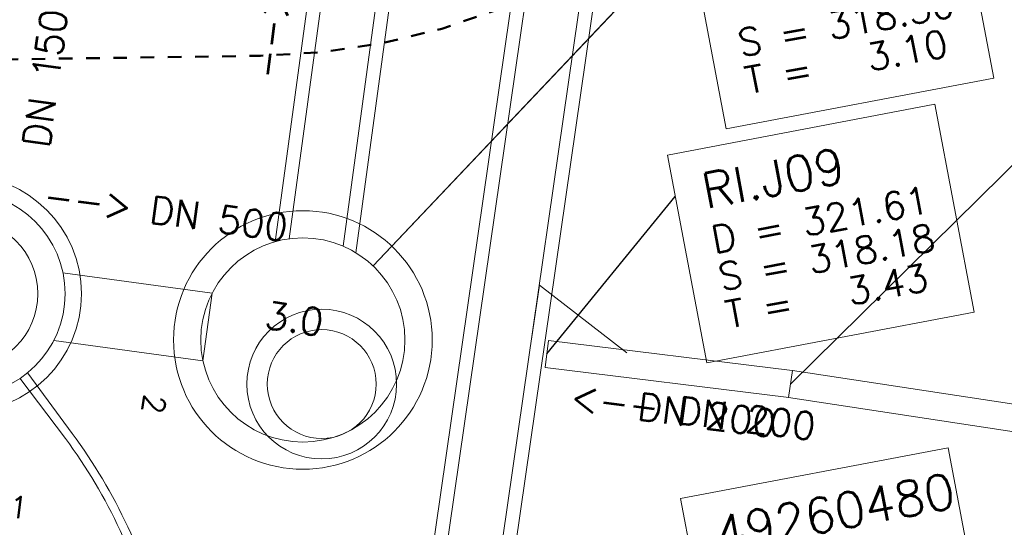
# Model space of a CAD drawing. Header units: metres. Extents: x -502 to 161, y -108 to 174.
# Tile 543 of 656: x -131.69 to -124.46, y 29.06 to 32.79. Entities that reach past the tile are written whole.
import ezdxf

# ---------------------------------------------------------------- set-up
doc = ezdxf.new("R2010")
doc.units = ezdxf.units.M
doc.header["$LTSCALE"] = 0.1
doc.linetypes.add('103', pattern=[0.16875, 0.125, -0.01875, 0.00625, -0.01875])
for name, color, linetype in [('BRI31-005.05-5p02-Koordinierung Lageplan 4. BA ZOB West 2022-06-15', 7, 'Continuous'), ('BRI31-005.07-5f08-Koordinierung Lageplan 4. BA Radstation - Seeterrasse 2023-05-31', 7, 'Continuous'), ('BRI32-005.03-5f06-Koordinierung Schemaplan 4 BA ZOB Teilbereich 2 Ost - Bahnhofsallee 2023-01-21', 7, 'Continuous')]:
    doc.layers.add(name, color=color, linetype=linetype)
doc.styles.add('Txt', font='txt_____.ttf')

msp = doc.modelspace()

# ---------------------------------------------------------------- linework, layer by layer
at = {"layer": 'BRI31-005.05-5p02-Koordinierung Lageplan 4. BA ZOB West 2022-06-15', "color": 150, "linetype": 'Continuous', "lineweight": 25, "true_color": 0x007fff, "transparency": 33554687}
msp.add_line((-129.0942, 30.9834), (-126.7731, 33.4329), dxfattribs=at)
at = {"layer": 'BRI31-005.05-5p02-Koordinierung Lageplan 4. BA ZOB West 2022-06-15', "color": 1, "linetype": 'Continuous', "lineweight": 25, "true_color": 0xff0000, "transparency": 33554687}
msp.add_line((-127.8171, 30.337), (-126.8745, 31.4929), dxfattribs=at)
at = {"layer": 'BRI31-005.07-5f08-Koordinierung Lageplan 4. BA Radstation - Seeterrasse 2023-05-31', "color": 150, "linetype": 'Continuous', "lineweight": 20, "true_color": 0x007fff, "transparency": 33554687}
msp.add_line((-129.0942, 30.9834), (-126.7731, 33.4329), dxfattribs=at)
msp.add_line((-129.0942, 30.9834), (-126.7731, 33.4329), dxfattribs=at)
at = {"layer": 'BRI31-005.07-5f08-Koordinierung Lageplan 4. BA Radstation - Seeterrasse 2023-05-31', "color": 1, "linetype": 'Continuous', "lineweight": 20, "true_color": 0xff0000, "transparency": 33554687}
for p, q in [((-126.0271, 30.115), (-124.1305, 31.9859)), ((-126.0271, 30.115), (-124.1305, 31.9859)), ((-127.8171, 30.337), (-126.8745, 31.4929)), ((-127.8171, 30.337), (-126.8745, 31.4929))]:
    msp.add_line(p, q, dxfattribs=at)
at = {"layer": 'BRI31-005.07-5f08-Koordinierung Lageplan 4. BA Radstation - Seeterrasse 2023-05-31', "color": 1, "linetype": 'Continuous', "lineweight": 13, "true_color": 0xff0000, "transparency": 33554687, "flags": 128}
for points in [[(-128.197, 27.8905), (-123.0623, 63.5088), (-123.6561, 63.5945), (-128.7909, 27.9761)], [(-128.197, 27.8905), (-123.0623, 63.5088), (-123.6561, 63.5945), (-128.7909, 27.9761)], [(-128.2894, 27.9504), (-123.1663, 63.488), (-123.5622, 63.5451), (-128.6854, 28.0074)], [(-128.2894, 27.9504), (-123.1663, 63.488), (-123.5622, 63.5451), (-128.6854, 28.0074)], [(-127.9298, 30.4449), (-127.8728, 30.8408), (-127.23, 30.344)], [(-127.9298, 30.4449), (-127.8728, 30.8408), (-127.23, 30.344)], [(-127.9298, 30.4449), (-127.8728, 30.8408), (-127.23, 30.344)], [(-127.9298, 30.4449), (-127.8728, 30.8408), (-127.23, 30.344)], [(-126.0148, 30.2142), (-127.8048, 30.4362), (-127.8294, 30.2378), (-126.0394, 30.0158)], [(-126.0148, 30.2142), (-127.8048, 30.4362), (-127.8294, 30.2378), (-126.0394, 30.0158)], [(-120.3784, 29.3575), (-126.0121, 30.2139), (-126.0421, 30.0161), (-120.4085, 29.1598)], [(-120.3784, 29.3575), (-126.0121, 30.2139), (-126.0421, 30.0161), (-120.4085, 29.1598)]]:
    msp.add_lwpolyline(points, dxfattribs=at)
at = {"layer": 'BRI31-005.07-5f08-Koordinierung Lageplan 4. BA Radstation - Seeterrasse 2023-05-31', "color": 4, "linetype": '103', "lineweight": 50, "true_color": 0x00ffff, "transparency": 33554687, "flags": 128}
msp.add_lwpolyline([(-254.9323, 33.2388), (-254.9323, 33.2388, -0.133546), (-234.307, 40.072), (-234.307, 40.072), (-218.1974, 40.9476, -0.112636), (-213.1987, 40.0894, 0.175809), (-206.7253, 39.7865), (-199.6071, 41.9966), (-199.6071, 41.9966, -0.078169), (-198.0875, 42.321), (-198.0875, 42.321), (-197.1289, 42.3731, -0.05937), (-195.9481, 42.2971, 0.059369), (-194.7673, 42.2211), (-174.6311, 43.3154), (-169.7461, 43.3836), (-169.7461, 43.3836, 0.029754), (-166.4019, 43.6297), (-166.4019, 43.6297, -0.011354), (-164.1226, 43.8819), (-164.1226, 43.8819, 0.110668), (-162.0389, 44.5447), (-162.0389, 44.5447), (-161.5755, 44.8167), (-160.5386, 45.4255, -0.34828), (-156.8475, 44.9074), (-154.481, 42.4229), (-154.481, 42.4229, 0.105958), (-147.6918, 37.7922), (-147.6918, 37.7922), (-147.6918, 37.7922, -0.052347), (-138.4897, 32.8595), (-138.4897, 32.8595), (-138.4897, 32.8595, 0.153853), (-137.05, 32.4278), (-137.05, 32.4278), (-136.2035, 32.4396), (-129.921, 32.5273), (-129.921, 32.5273, 0.3685), (-125.043, 36.8064), (-125.043, 36.8064), (-123.4213, 47.9433, -0.104398), (-122.7079, 49.8817), (-117.1746, 58.6941), (-117.1746, 58.6941, -0.222151), (-112.5109, 61.7026), (-112.5109, 61.7026)], format="xyb", dxfattribs=at)
at = {"layer": 'BRI31-005.07-5f08-Koordinierung Lageplan 4. BA Radstation - Seeterrasse 2023-05-31', "color": 150, "linetype": 'Continuous', "lineweight": 13, "true_color": 0x007fff, "transparency": 33554687, "flags": 128}
for points in [[(-129.2202, 31.0797), (-128.3949, 37.1497), (-128.9894, 37.2305), (-129.8148, 31.1605)], [(-129.2202, 31.0797), (-128.3949, 37.1497), (-128.9894, 37.2305), (-129.8148, 31.1605)], [(-129.3145, 31.1283), (-128.5002, 37.1175), (-128.8965, 37.1714), (-129.7109, 31.1822)], [(-129.3145, 31.1283), (-128.5002, 37.1175), (-128.8965, 37.1714), (-129.7109, 31.1822)], [(-131.4402, 30.4359), (-130.3445, 30.2867), (-130.277, 30.7821), (-131.3727, 30.9313)], [(-131.4402, 30.4359), (-130.3445, 30.2867), (-130.277, 30.7821), (-131.3727, 30.9313)]]:
    msp.add_lwpolyline(points, dxfattribs=at)
at = {"layer": 'BRI31-005.07-5f08-Koordinierung Lageplan 4. BA Radstation - Seeterrasse 2023-05-31', "color": 7, "linetype": 'Continuous', "lineweight": 13, "transparency": 33554687, "flags": 128}
for points in [[(-126.8414, 33.7933), (-124.8764, 34.1659), (-124.5348, 32.364), (-126.4997, 31.9914), (-126.8414, 33.7933)], [(-126.8414, 33.7933), (-124.8764, 34.1659), (-124.5348, 32.364), (-126.4997, 31.9914), (-126.8414, 33.7933)], [(-126.9324, 31.7983), (-124.9674, 32.1709), (-124.6779, 30.6441), (-126.6429, 30.2715), (-126.9324, 31.7983)], [(-126.9324, 31.7983), (-124.9674, 32.1709), (-124.6779, 30.6441), (-126.6429, 30.2715), (-126.9324, 31.7983)], [(-126.8354, 29.2737), (-124.8704, 29.6463), (-124.5287, 27.8444), (-126.4937, 27.4718), (-126.8354, 29.2737)], [(-126.8354, 29.2737), (-124.8704, 29.6463), (-124.5287, 27.8444), (-126.4937, 27.4718), (-126.8354, 29.2737)]]:
    msp.add_lwpolyline(points, dxfattribs=at)
at = {"layer": 'BRI31-005.07-5f08-Koordinierung Lageplan 4. BA Radstation - Seeterrasse 2023-05-31', "color": 150, "linetype": 'Continuous', "lineweight": 20, "true_color": 0x007fff, "transparency": 33554687, "flags": 128}
msp.add_lwpolyline([(-126.8414, 33.7933), (-124.8764, 34.1659), (-124.5348, 32.364), (-126.4997, 31.9914), (-126.8414, 33.7933)], dxfattribs=at)
msp.add_lwpolyline([(-126.8414, 33.7933), (-124.8764, 34.1659), (-124.5348, 32.364), (-126.4997, 31.9914), (-126.8414, 33.7933)], dxfattribs=at)
at = {"layer": 'BRI31-005.07-5f08-Koordinierung Lageplan 4. BA Radstation - Seeterrasse 2023-05-31', "color": 1, "linetype": 'Continuous', "lineweight": 20, "true_color": 0xff0000, "transparency": 33554687, "flags": 128}
for points in [[(-126.9324, 31.7983), (-124.9674, 32.1709), (-124.6779, 30.6441), (-126.6429, 30.2715), (-126.9324, 31.7983)], [(-126.9324, 31.7983), (-124.9674, 32.1709), (-124.6779, 30.6441), (-126.6429, 30.2715), (-126.9324, 31.7983)], [(-126.8354, 29.2737), (-124.8704, 29.6463), (-124.5287, 27.8444), (-126.4937, 27.4718), (-126.8354, 29.2737)], [(-126.8354, 29.2737), (-124.8704, 29.6463), (-124.5287, 27.8444), (-126.4937, 27.4718), (-126.8354, 29.2737)]]:
    msp.add_lwpolyline(points, dxfattribs=at)
for points in [[(-130.6344, 28.3098, 0.102285), (-131.3051, 29.7519), (-131.6304, 30.1947)], [(-130.6344, 28.3098, 0.102285), (-131.3051, 29.7519), (-131.6304, 30.1947)], [(-130.6948, 28.2956), (-130.6948, 28.2956, 0.102285), (-131.3549, 29.7149), (-131.3549, 29.7149), (-131.689, 30.1595)], [(-130.6948, 28.2956), (-130.6948, 28.2956, 0.102285), (-131.3549, 29.7149), (-131.3549, 29.7149), (-131.689, 30.1595)]]:
    msp.add_lwpolyline(points, format="xyb", dxfattribs=at)
at = {"layer": 'BRI31-005.07-5f08-Koordinierung Lageplan 4. BA Radstation - Seeterrasse 2023-05-31', "color": 150, "linetype": 'Continuous', "lineweight": 20, "true_color": 0x007fff, "transparency": 33554687}
for centre, radius in [((-132.1071, 30.779), 0.87), ((-132.1071, 30.779), 0.87), ((-132.1071, 30.779), 0.75), ((-132.1071, 30.779), 0.75), ((-132.1074, 30.779), 0.55), ((-132.1074, 30.779), 0.55), ((-129.6101, 30.439), 0.95), ((-129.6101, 30.439), 0.95), ((-129.6101, 30.439), 0.75), ((-129.6101, 30.439), 0.75), ((-129.4718, 30.1149), 0.55), ((-129.4718, 30.1149), 0.55), ((-129.4718, 30.1149), 0.4), ((-129.4718, 30.1149), 0.4)]:
    msp.add_circle(centre, radius, dxfattribs=at)
at = {"layer": 'BRI32-005.03-5f06-Koordinierung Schemaplan 4 BA ZOB Teilbereich 2 Ost - Bahnhofsallee 2023-01-21', "color": 150, "linetype": 'Continuous', "lineweight": 20, "true_color": 0x007fff, "transparency": 33554687}
msp.add_line((-129.0942, 30.9834), (-126.7731, 33.4329), dxfattribs=at)
at = {"layer": 'BRI32-005.03-5f06-Koordinierung Schemaplan 4 BA ZOB Teilbereich 2 Ost - Bahnhofsallee 2023-01-21', "color": 1, "linetype": 'Continuous', "lineweight": 20, "true_color": 0xff0000, "transparency": 33554687}
for p, q in [((-126.0271, 30.115), (-124.1305, 31.9859)), ((-127.8171, 30.337), (-126.8745, 31.4929))]:
    msp.add_line(p, q, dxfattribs=at)
at = {"layer": 'BRI32-005.03-5f06-Koordinierung Schemaplan 4 BA ZOB Teilbereich 2 Ost - Bahnhofsallee 2023-01-21', "color": 1, "linetype": 'Continuous', "lineweight": 13, "true_color": 0xff0000, "transparency": 33554687, "flags": 128}
for points in [[(-128.197, 27.8905), (-123.0623, 63.5088), (-123.6561, 63.5945), (-128.7909, 27.9761)], [(-128.2894, 27.9504), (-123.1663, 63.488), (-123.5622, 63.5451), (-128.6854, 28.0074)], [(-127.9298, 30.4449), (-127.8728, 30.8408), (-127.23, 30.344)], [(-127.9298, 30.4449), (-127.8728, 30.8408), (-127.23, 30.344)], [(-126.0148, 30.2142), (-127.8048, 30.4362), (-127.8294, 30.2378), (-126.0394, 30.0158)], [(-120.3784, 29.3575), (-126.0121, 30.2139), (-126.0421, 30.0161), (-120.4085, 29.1598)]]:
    msp.add_lwpolyline(points, dxfattribs=at)
at = {"layer": 'BRI32-005.03-5f06-Koordinierung Schemaplan 4 BA ZOB Teilbereich 2 Ost - Bahnhofsallee 2023-01-21', "color": 150, "linetype": 'Continuous', "lineweight": 13, "true_color": 0x007fff, "transparency": 33554687, "flags": 128}
for points in [[(-129.2202, 31.0797), (-128.3949, 37.1497), (-128.9894, 37.2305), (-129.8148, 31.1605)], [(-129.3145, 31.1283), (-128.5002, 37.1175), (-128.8965, 37.1714), (-129.7109, 31.1822)], [(-131.4402, 30.4359), (-130.3445, 30.2867), (-130.277, 30.7821), (-131.3727, 30.9313)]]:
    msp.add_lwpolyline(points, dxfattribs=at)
at = {"layer": 'BRI32-005.03-5f06-Koordinierung Schemaplan 4 BA ZOB Teilbereich 2 Ost - Bahnhofsallee 2023-01-21', "color": 7, "linetype": 'Continuous', "lineweight": 13, "transparency": 33554687, "flags": 128}
for points in [[(-126.8414, 33.7933), (-124.8764, 34.1659), (-124.5348, 32.364), (-126.4997, 31.9914), (-126.8414, 33.7933)], [(-126.9324, 31.7983), (-124.9674, 32.1709), (-124.6779, 30.6441), (-126.6429, 30.2715), (-126.9324, 31.7983)], [(-126.8354, 29.2737), (-124.8704, 29.6463), (-124.5287, 27.8444), (-126.4937, 27.4718), (-126.8354, 29.2737)]]:
    msp.add_lwpolyline(points, dxfattribs=at)
at = {"layer": 'BRI32-005.03-5f06-Koordinierung Schemaplan 4 BA ZOB Teilbereich 2 Ost - Bahnhofsallee 2023-01-21', "color": 150, "linetype": 'Continuous', "lineweight": 20, "true_color": 0x007fff, "transparency": 33554687, "flags": 128}
msp.add_lwpolyline([(-126.8414, 33.7933), (-124.8764, 34.1659), (-124.5348, 32.364), (-126.4997, 31.9914), (-126.8414, 33.7933)], dxfattribs=at)
at = {"layer": 'BRI32-005.03-5f06-Koordinierung Schemaplan 4 BA ZOB Teilbereich 2 Ost - Bahnhofsallee 2023-01-21', "color": 1, "linetype": 'Continuous', "lineweight": 20, "true_color": 0xff0000, "transparency": 33554687, "flags": 128}
for points in [[(-126.9324, 31.7983), (-124.9674, 32.1709), (-124.6779, 30.6441), (-126.6429, 30.2715), (-126.9324, 31.7983)], [(-126.8354, 29.2737), (-124.8704, 29.6463), (-124.5287, 27.8444), (-126.4937, 27.4718), (-126.8354, 29.2737)]]:
    msp.add_lwpolyline(points, dxfattribs=at)
for points in [[(-130.6344, 28.3098, 0.102285), (-131.3051, 29.7519), (-131.6304, 30.1947)], [(-130.6948, 28.2956), (-130.6948, 28.2956, 0.102285), (-131.3549, 29.7149), (-131.3549, 29.7149), (-131.689, 30.1595)]]:
    msp.add_lwpolyline(points, format="xyb", dxfattribs=at)
at = {"layer": 'BRI32-005.03-5f06-Koordinierung Schemaplan 4 BA ZOB Teilbereich 2 Ost - Bahnhofsallee 2023-01-21', "color": 150, "linetype": 'Continuous', "lineweight": 20, "true_color": 0x007fff, "transparency": 33554687}
for centre, radius in [((-129.6101, 30.439), 0.95), ((-129.6101, 30.439), 0.75), ((-129.4718, 30.1149), 0.55), ((-129.4718, 30.1149), 0.4)]:
    msp.add_circle(centre, radius, dxfattribs=at)

# ---------------------------------------------------------------- texts
at = {"layer": 'BRI31-005.05-5p02-Koordinierung Lageplan 4. BA ZOB West 2022-06-15', "color": 150, "true_color": 0x007fff, "transparency": 33554687, "attachment_point": 1, "line_spacing_factor": 0.25, "style": 'Txt'}
for s, insert, char_height, rotation in [('--> 3.4 % 7.3 m DN 400 SB', (-129.9861, 32.3739), 0.2, 82.25665), ('  DN 150', (-131.7078, 31.5985), 0.2, 82.2557), ('--> DN 500', (-131.5001, 31.6047), 0.2, 352.2461), ('2', (-130.6154, 30.0238), 0.16, 262.2461), ('1', (-131.7562, 29.2983), 0.16, 352.26371)]:
    msp.add_mtext(s, dxfattribs=dict(at, insert=insert, char_height=char_height, rotation=rotation))
at = {"layer": 'BRI31-005.05-5p02-Koordinierung Lageplan 4. BA ZOB West 2022-06-15', "color": 1, "true_color": 0xff0000, "transparency": 33554687, "char_height": 0.2, "attachment_point": 1, "line_spacing_factor": 0.25, "style": 'Txt'}
for s, insert, rotation in [('3.0', (-129.8698, 30.7246), 351.7967), ('<-- DN 200', (-127.6265, 30.1229), 352.93014)]:
    msp.add_mtext(s, dxfattribs=dict(at, insert=insert, rotation=rotation))
at = {"layer": 'BRI31-005.07-5f08-Koordinierung Lageplan 4. BA Radstation - Seeterrasse 2023-05-31', "color": 150, "true_color": 0x007fff, "transparency": 33554687, "attachment_point": 1, "line_spacing_factor": 0.25, "style": 'Txt'}
for s, insert, char_height, rotation in [('--> 3.4 % 7.3 m DN 400 SB', (-129.9861, 32.3739), 0.2, 82.25665), ('--> 3.4 % 7.3 m DN 400 SB', (-129.9861, 32.3739), 0.2, 82.25665), ('S = 318.50', (-126.4299, 32.7154), 0.2, 10.737), ('S = 318.50', (-126.4299, 32.7154), 0.2, 10.737), ('T =   3.10', (-126.3778, 32.4403), 0.2, 10.737), ('T =   3.10', (-126.3778, 32.4403), 0.2, 10.737), ('  DN 150', (-131.7078, 31.5985), 0.2, 82.2557), ('  DN 150', (-131.7078, 31.5985), 0.2, 82.2557), ('--> DN 500', (-131.5001, 31.6047), 0.2, 352.2461), ('--> DN 500', (-131.5001, 31.6047), 0.2, 352.2461), ('2', (-130.6154, 30.0238), 0.16, 262.2461), ('2', (-130.6154, 30.0238), 0.16, 262.2461), ('1', (-131.7562, 29.2983), 0.16, 352.26371), ('1', (-131.7562, 29.2983), 0.16, 352.26371)]:
    msp.add_mtext(s, dxfattribs=dict(at, insert=insert, char_height=char_height, rotation=rotation))
at = {"layer": 'BRI31-005.07-5f08-Koordinierung Lageplan 4. BA Radstation - Seeterrasse 2023-05-31', "color": 1, "true_color": 0xff0000, "transparency": 33554687, "attachment_point": 1, "line_spacing_factor": 0.25, "style": 'Txt'}
for s, insert, char_height, rotation in [('RI.J09', (-126.6987, 31.6577), 0.26, 10.737), ('RI.J09', (-126.6987, 31.6577), 0.26, 10.737), ('D = 321.61', (-126.6253, 31.2706), 0.2, 10.737), ('D = 321.61', (-126.6253, 31.2706), 0.2, 10.737), ('S = 318.18', (-126.5731, 30.9955), 0.2, 10.737), ('S = 318.18', (-126.5731, 30.9955), 0.2, 10.737), ('T =   3.43', (-126.5209, 30.7204), 0.2, 10.737), ('T =   3.43', (-126.5209, 30.7204), 0.2, 10.737), ('3.0', (-129.8698, 30.7246), 0.2, 351.7967), ('3.0', (-129.8698, 30.7246), 0.2, 351.7967), ('<-- DN 200', (-127.6265, 30.1229), 0.2, 352.93014), ('<-- DN 200', (-127.6265, 30.1229), 0.2, 352.93014), ('DN 200', (-127.1359, 30.0519), 0.2, 352.65942), ('DN 200', (-127.1359, 30.0519), 0.2, 352.65942), ('49260480', (-126.6016, 29.1331), 0.26, 10.737), ('49260480', (-126.6016, 29.1331), 0.26, 10.737)]:
    msp.add_mtext(s, dxfattribs=dict(at, insert=insert, char_height=char_height, rotation=rotation))
at = {"layer": 'BRI32-005.03-5f06-Koordinierung Schemaplan 4 BA ZOB Teilbereich 2 Ost - Bahnhofsallee 2023-01-21', "color": 150, "true_color": 0x007fff, "transparency": 33554687, "attachment_point": 1, "line_spacing_factor": 0.25, "style": 'Txt'}
for s, insert, char_height, rotation in [('--> 3.4 % 7.3 m DN 400 SB', (-129.9861, 32.3739), 0.2, 82.25665), ('S = 318.50', (-126.4299, 32.7154), 0.2, 10.737), ('T =   3.10', (-126.3778, 32.4403), 0.2, 10.737), ('  DN 150', (-131.7078, 31.5985), 0.2, 82.2557), ('--> DN 500', (-131.5001, 31.6047), 0.2, 352.2461), ('2', (-130.6154, 30.0238), 0.16, 262.2461)]:
    msp.add_mtext(s, dxfattribs=dict(at, insert=insert, char_height=char_height, rotation=rotation))
at = {"layer": 'BRI32-005.03-5f06-Koordinierung Schemaplan 4 BA ZOB Teilbereich 2 Ost - Bahnhofsallee 2023-01-21', "color": 1, "true_color": 0xff0000, "transparency": 33554687, "attachment_point": 1, "line_spacing_factor": 0.25, "style": 'Txt'}
for s, insert, char_height, rotation in [('RI.J09', (-126.6987, 31.6577), 0.26, 10.737), ('D = 321.61', (-126.6253, 31.2706), 0.2, 10.737), ('S = 318.18', (-126.5731, 30.9955), 0.2, 10.737), ('T =   3.43', (-126.5209, 30.7204), 0.2, 10.737), ('3.0', (-129.8698, 30.7246), 0.2, 351.7967), ('<-- DN 200', (-127.6265, 30.1229), 0.2, 352.93014), ('DN 200', (-127.1359, 30.0519), 0.2, 352.65942), ('49260480', (-126.6016, 29.1331), 0.26, 10.737)]:
    msp.add_mtext(s, dxfattribs=dict(at, insert=insert, char_height=char_height, rotation=rotation))

doc.saveas('drawing.dxf')
